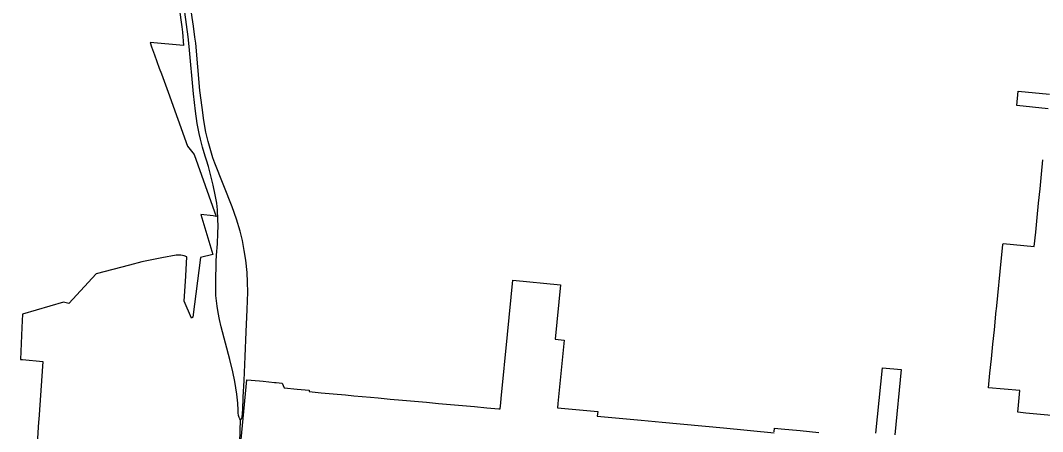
# Model space of a CAD drawing. Extents: x 0 to 34, y 0 to 22.
# Drawn here: x 7.0535 to 7.1621, y 16.353 to 16.3967 of the extents above; entities that cross this region are included whole.
import ezdxf

# ---------------------------------------------------------------- set-up
doc = ezdxf.new("R2010")
doc.units = 0
doc.layers.add('GM_X_Corporation', color=7, linetype='Continuous')
doc.layers.add('GM_X_State_Route', color=7, linetype='Continuous')

msp = doc.modelspace()

# ---------------------------------------------------------------- linework, layer by layer
at = {"layer": 'GM_X_Corporation'}
for points in [[(7.07039, 16.39805), (7.07069, 16.39604), (7.07077, 16.39548), (7.07086, 16.39405), (7.06731, 16.39437), (7.06747, 16.39392), (7.06778, 16.39307), (7.06829, 16.39165), (7.06851, 16.39104), (7.06923, 16.38908), (7.0713, 16.38337), (7.072, 16.38249), (7.07433, 16.37589), (7.074, 16.37594), (7.07271, 16.37611), (7.07396, 16.37186), (7.07268, 16.37153), (7.07187, 16.36519), (7.0717, 16.36509), (7.07092, 16.36688), (7.0711, 16.36955), (7.0711, 16.3696), (7.07123, 16.37159), (7.07095, 16.37171), (7.07059, 16.37177), (7.07007, 16.37179), (7.06855, 16.37148), (7.06642, 16.37106), (7.06513, 16.37072), (7.06159, 16.36978), (7.05868, 16.36666), (7.05813, 16.36679), (7.05376, 16.36551), (7.0537, 16.36409), (7.05354, 16.36071), (7.05375, 16.36069), (7.05591, 16.36049), (7.05549, 16.35434), (7.05547, 16.35409), (7.05527, 16.35112)], [(7.16271, 16.38734), (7.15938, 16.38767), (7.15954, 16.38921), (7.16286, 16.38888)], [(7.16347, 16.35471), (7.1619, 16.35486), (7.16034, 16.35501), (7.15948, 16.35509), (7.15956, 16.35586), (7.15971, 16.35739), (7.15638, 16.3577), (7.15653, 16.35924), (7.15653, 16.35924), (7.15669, 16.36077), (7.15684, 16.36231), (7.157, 16.36384), (7.15716, 16.36552), (7.1572, 16.3659), (7.15722, 16.36606), (7.15776, 16.37149), (7.1579, 16.37287), (7.15791, 16.37295), (7.15792, 16.37303), (7.16124, 16.3727), (7.1614, 16.37424), (7.16155, 16.37577), (7.1617, 16.37731), (7.16186, 16.37884), (7.16201, 16.38038), (7.16216, 16.38191)], [(7.07607, 16.34249), (7.07758, 16.35854), (7.07894, 16.35842), (7.07932, 16.35838), (7.08053, 16.35827), (7.08071, 16.35826), (7.08135, 16.3582), (7.08154, 16.35769), (7.08294, 16.35756), (7.08422, 16.35744), (7.0842, 16.35728), (7.08548, 16.35717), (7.08677, 16.35705), (7.08807, 16.35693), (7.08895, 16.35685), (7.09072, 16.35669), (7.09155, 16.35662), (7.09283, 16.3565), (7.09411, 16.35639), (7.09539, 16.35627), (7.09667, 16.35616), (7.09795, 16.35604), (7.09923, 16.35592), (7.10051, 16.35581), (7.10179, 16.35569), (7.10307, 16.35557), (7.10435, 16.35546), (7.10451, 16.35544), (7.10457, 16.3561), (7.10462, 16.35656), (7.10529, 16.36334), (7.10586, 16.36912), (7.1109, 16.36862), (7.11033, 16.36285), (7.11129, 16.36276), (7.11062, 16.35602), (7.1106, 16.35555), (7.11486, 16.35516), (7.11482, 16.35468), (7.11949, 16.35424), (7.1217, 16.35404), (7.12821, 16.35343), (7.1336, 16.35292)], [(7.14441, 16.35288), (7.1451, 16.35982), (7.1471, 16.35964), (7.14641, 16.3527)], [(7.13361, 16.353), (7.13365, 16.3534), (7.13435, 16.35334), (7.13636, 16.35315), (7.13836, 16.35296)]]:
    msp.add_lwpolyline(points, dxfattribs=at)
at = {"layer": 'GM_X_State_Route'}
for points in [[(7.07208, 16.39495), (7.07194, 16.39612), (7.07162, 16.3982), (7.07133, 16.39975), (7.07098, 16.40129), (7.07065, 16.40257), (7.07042, 16.40331), (7.07019, 16.40408), (7.07011, 16.40432)], [(7.07318, 16.38228), (7.07289, 16.38324), (7.07267, 16.38409), (7.07253, 16.38472), (7.07233, 16.38578), (7.07215, 16.38708), (7.07194, 16.3889), (7.07146, 16.39396), (7.07137, 16.39498), (7.071, 16.3976)], [(7.07398, 16.38212), (7.07349, 16.38384), (7.07324, 16.38486), (7.07302, 16.38608), (7.07284, 16.38746), (7.07259, 16.38927), (7.07216, 16.39429), (7.07208, 16.39495)], [(7.07691, 16.35429), (7.07684, 16.35441), (7.07677, 16.35455), (7.07671, 16.35476), (7.07668, 16.35502), (7.07666, 16.3553), (7.07662, 16.35607), (7.07652, 16.357), (7.07631, 16.35837), (7.0761, 16.3594), (7.07579, 16.36068), (7.07487, 16.36415), (7.07467, 16.36496), (7.07453, 16.36568), (7.07444, 16.36635), (7.0743, 16.3675), (7.07428, 16.36835), (7.07428, 16.36895), (7.07429, 16.36973), (7.07432, 16.37027), (7.07434, 16.37111), (7.07438, 16.37179), (7.07446, 16.37297), (7.07452, 16.37412), (7.07455, 16.37485), (7.07452, 16.37559), (7.07448, 16.37658), (7.07439, 16.37732), (7.07424, 16.37818), (7.07403, 16.3792), (7.0735, 16.38121), (7.0733, 16.38188), (7.07318, 16.38228)], [(7.07691, 16.35429), (7.07698, 16.35436), (7.07701, 16.3544), (7.07709, 16.35457), (7.07711, 16.3547), (7.07713, 16.35483), (7.07714, 16.35506), (7.07715, 16.35533), (7.07721, 16.35668), (7.07729, 16.35848), (7.0774, 16.36101), (7.07753, 16.36364), (7.07764, 16.36601), (7.07769, 16.36785), (7.07767, 16.3689), (7.07761, 16.36995), (7.07747, 16.37126), (7.07732, 16.37229), (7.07712, 16.37332), (7.07687, 16.37434), (7.07649, 16.3756), (7.07602, 16.37693), (7.0742, 16.38154), (7.07398, 16.38212)], [(7.0745, 16.32551), (7.07499, 16.33073), (7.07528, 16.33391), (7.07538, 16.3349), (7.07561, 16.33754), (7.07585, 16.34016), (7.07607, 16.34244), (7.07608, 16.34252), (7.07631, 16.3447), (7.07632, 16.34477), (7.0766, 16.34821), (7.07683, 16.35192), (7.07691, 16.35429)]]:
    msp.add_lwpolyline(points, dxfattribs=at)

doc.saveas('drawing.dxf')
